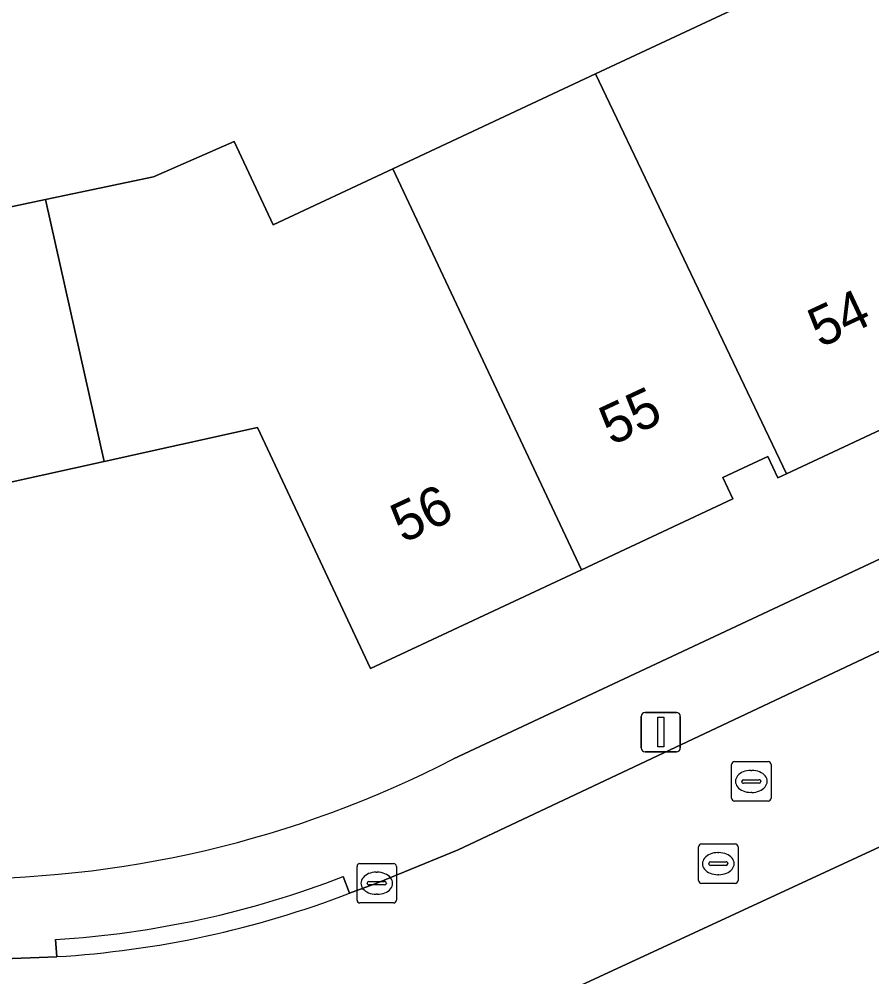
# Model space of a CAD drawing. Extents: x 162879 to 165540, y 384011 to 385181.
# Drawn here: x 163852.88 to 163874.48, y 384315.4 to 384339.68 of the extents above; entities that cross this region are included whole.
import ezdxf

# ---------------------------------------------------------------- set-up
doc = ezdxf.new("R2010")
doc.units = 0
for name, color, linetype in [('IMGEO_Erf', 7, 'Continuous'), ('IMGEO_Kolk', 7, 'Continuous'), ('IMGEO_Lichtmast', 7, 'Continuous'), ('IMGEO_Pand', 7, 'Continuous'), ('IMGEO_Pand_nummerreeks', 7, 'Continuous'), ('IMGEO_Rijbaan_lokaal_gesloten', 7, 'Continuous'), ('IMGEO_Rioolput', 7, 'Continuous'), ('IMGEO_Voetpad_open', 7, 'Continuous')]:
    doc.layers.add(name, color=color, linetype=linetype)

msp = doc.modelspace()

# ---------------------------------------------------------------- linework, layer by layer
at = {"layer": 'IMGEO_Erf'}
for points in [[(163888.982, 384348.374), (163893.752, 384338.19), (163888.413, 384335.69), (163884.645, 384333.926), (163884.391, 384334.47), (163882.806, 384333.727), (163880.198, 384339.298), (163877.472, 384338.021), (163874.764, 384336.753), (163877.382, 384331.186), (163875.787, 384330.441), (163876.041, 384329.897), (163872.318, 384328.154), (163872.102, 384328.053), (163871.848, 384328.597), (163870.707, 384328.063), (163870.961, 384327.518), (163867.129, 384325.724), (163861.777, 384323.218), (163858.915, 384329.331), (163855.03, 384328.471), (163851.161, 384327.615)], [(163850.471, 384334.461), (163853.547, 384335.107), (163856.283, 384335.682), (163858.324, 384336.58), (163859.311, 384334.469), (163862.345, 384335.889), (163867.481, 384338.294), (163872.569, 384340.676)], [(163863.881, 384320.929), (163893.758, 384334.936)]]:
    msp.add_lwpolyline(points, dxfattribs=at)
msp.add_arc((163851.374, 384345.148), 27.258, 269.0783, 297.3115, dxfattribs=at)
at = {"layer": 'IMGEO_Kolk'}
for p, q in [((163861.438, 384317.351), (163861.438, 384318.203)), ((163861.513, 384318.277), (163862.365, 384318.277)), ((163862.439, 384318.203), (163862.439, 384317.351)), ((163861.926, 384318.057), (163861.951, 384318.057)), ((163861.697, 384317.771), (163861.697, 384317.783)), ((163862.135, 384317.734), (163861.737, 384317.734)), ((163861.74, 384317.82), (163862.138, 384317.82)), ((163862.181, 384317.783), (163862.181, 384317.771)), ((163861.949, 384317.497), (163861.924, 384317.497)), ((163862.365, 384317.277), (163861.513, 384317.277))]:
    msp.add_line(p, q, dxfattribs=at)
for points in [[(163861.438, 384317.351), (163861.438, 384318.203)], [(163861.513, 384318.277), (163862.365, 384318.277)], [(163862.439, 384318.203), (163862.439, 384317.351)], [(163862.365, 384317.277), (163861.513, 384317.277)]]:
    msp.add_lwpolyline(points, dxfattribs=at)
for centre, radius, start, end in [((163861.515, 384318.201), 0.0765, 91.552, 178.448), ((163861.515, 384318.201), 0.0765, 91.552, 178.448), ((163862.363, 384318.201), 0.0765, 1.552, 88.448), ((163862.363, 384318.201), 0.0765, 1.552, 88.448), ((163861.737, 384317.78), 0.0403, 85.8775, 175.7526), ((163861.734, 384317.77), 0.0366, 178.938, 274.7102), ((163862.138, 384317.777), 0.043, 264.8664, 352.4533), ((163862.142, 384317.782), 0.0386, 1.7309, 96.639), ((163861.515, 384317.353), 0.0765, 181.552, 268.448), ((163861.515, 384317.353), 0.0765, 181.552, 268.448), ((163862.363, 384317.353), 0.0765, 271.552, 358.448), ((163862.363, 384317.353), 0.0765, 271.552, 358.448)]:
    msp.add_arc(centre, radius, start, end, dxfattribs=at)
for centre, major_axis, ratio, start_param, end_param in [((163861.925, 384317.777), (-0.387, 0.002), 0.722429, 4.712389, 7.853982), ((163861.95, 384317.777), (-0.39, 0.002), 0.717154, 1.570796, 4.712389)]:
    msp.add_ellipse(centre, major_axis=major_axis, ratio=ratio, start_param=start_param, end_param=end_param, dxfattribs=at)
at = {"layer": 'IMGEO_Lichtmast'}
for p, q in [((163868.74, 384322.108), (163869.53, 384322.108)), ((163869.53, 384322.108), (163868.74, 384322.108)), ((163868.64, 384321.208), (163868.64, 384322.008)), ((163868.64, 384322.008), (163868.64, 384321.208)), ((163869.63, 384322.008), (163869.63, 384321.208)), ((163869.63, 384321.208), (163869.63, 384322.008)), ((163869.53, 384321.108), (163868.74, 384321.108)), ((163868.74, 384321.108), (163869.53, 384321.108))]:
    msp.add_line(p, q, dxfattribs=at)
msp.add_lwpolyline([(163869.06, 384321.983), (163869.21, 384321.983), (163869.21, 384321.233), (163869.06, 384321.233), (163869.06, 384321.983)], dxfattribs=at)
for centre, start, end in [((163868.74, 384322.008), 90, 180), ((163868.74, 384322.008), 90, 180), ((163869.53, 384322.008), 0, 90), ((163869.53, 384322.008), 360, 90), ((163868.74, 384321.208), 180, 270), ((163868.74, 384321.208), 180, 270), ((163869.53, 384321.208), 270, 0), ((163869.53, 384321.208), 270, 0)]:
    msp.add_arc(centre, 0.1, start, end, dxfattribs=at)
at = {"layer": 'IMGEO_Pand'}
for points in [[(163874.574, 384344.201), (163873.082, 384343.496), (163871.581, 384342.787), (163872.569, 384340.676), (163867.481, 384338.294), (163872.318, 384328.154), (163876.041, 384329.897), (163875.787, 384330.441), (163877.382, 384331.186), (163874.764, 384336.753), (163877.472, 384338.021)], [(163867.129, 384325.724), (163870.961, 384327.518), (163870.707, 384328.063), (163871.848, 384328.597), (163872.102, 384328.053), (163872.318, 384328.154), (163867.481, 384338.294), (163862.345, 384335.889)], [(163867.129, 384325.724), (163862.345, 384335.889), (163859.311, 384334.469), (163858.324, 384336.58), (163856.283, 384335.682), (163853.547, 384335.107), (163855.03, 384328.471), (163858.915, 384329.331), (163861.777, 384323.218)], [(163845.313, 384332.091), (163845.333, 384320.866), (163851.16, 384320.865), (163851.161, 384327.615), (163855.03, 384328.471), (163853.547, 384335.107), (163850.471, 384334.461), (163850.472, 384332.091)]]:
    msp.add_lwpolyline(points, close=True, dxfattribs=at)
at = {"layer": 'IMGEO_Rijbaan_lokaal_gesloten'}
for points in [[(163905.016, 384326.406), (163906.399, 384323.462), (163907.197, 384321.691), (163911.307, 384323.588), (163910.322, 384325.67), (163909.236, 384327.925), (163904.789, 384337.423), (163894.751, 384333.036), (163894.549, 384332.939), (163885.076, 384328.543), (163879.615, 384325.991), (163863.997, 384318.625), (163861.94, 384317.777), (163861.247, 384317.522)], [(163862.135, 384313.051), (163863.528, 384313.607), (163863.746, 384313.708), (163864.258, 384313.87), (163879.48, 384320.926)], [(163879.48, 384320.926), (163864.258, 384313.87)], [(163853.829, 384315.916), (163850.892, 384315.8), (163849.869, 384315.76), (163846.65, 384315.767), (163833.677, 384315.759), (163827.642, 384315.751), (163805.669, 384315.721), (163804.751, 384315.73)]]:
    msp.add_lwpolyline(points, dxfattribs=at)
msp.add_arc((163852.345, 384340.706), 24.834, 273.4262, 291.0059, dxfattribs=at)
at = {"layer": 'IMGEO_Rioolput'}
for p, q in [((163871.004, 384320.859), (163871.856, 384320.859)), ((163870.929, 384319.933), (163870.929, 384320.785)), ((163871.417, 384320.639), (163871.442, 384320.639)), ((163871.93, 384320.785), (163871.93, 384319.933)), ((163871.231, 384320.402), (163871.629, 384320.402)), ((163871.188, 384320.353), (163871.188, 384320.365)), ((163871.626, 384320.316), (163871.228, 384320.316)), ((163871.672, 384320.365), (163871.672, 384320.353)), ((163871.44, 384320.079), (163871.415, 384320.079)), ((163871.856, 384319.859), (163871.004, 384319.859)), ((163870.092, 384317.848), (163870.092, 384318.7)), ((163870.167, 384318.774), (163871.019, 384318.774)), ((163871.093, 384318.7), (163871.093, 384317.848)), ((163870.58, 384318.554), (163870.605, 384318.554)), ((163870.351, 384318.268), (163870.351, 384318.28)), ((163870.789, 384318.231), (163870.391, 384318.231)), ((163870.394, 384318.317), (163870.792, 384318.317)), ((163870.835, 384318.28), (163870.835, 384318.268)), ((163870.603, 384317.994), (163870.578, 384317.994)), ((163871.019, 384317.774), (163870.167, 384317.774))]:
    msp.add_line(p, q, dxfattribs=at)
for points in [[(163871.004, 384320.859), (163871.856, 384320.859)], [(163870.929, 384319.933), (163870.929, 384320.785)], [(163871.93, 384320.785), (163871.93, 384319.933)], [(163871.856, 384319.859), (163871.004, 384319.859)], [(163870.092, 384317.848), (163870.092, 384318.7)], [(163870.167, 384318.774), (163871.019, 384318.774)], [(163871.093, 384318.7), (163871.093, 384317.848)], [(163871.019, 384317.774), (163870.167, 384317.774)]]:
    msp.add_lwpolyline(points, dxfattribs=at)
for centre, radius, start, end in [((163871.006, 384320.783), 0.0765, 91.552, 178.448), ((163871.006, 384320.783), 0.0765, 91.552, 178.448), ((163871.854, 384320.783), 0.0765, 1.552, 88.448), ((163871.854, 384320.783), 0.0765, 1.552, 88.448), ((163871.228, 384320.362), 0.0403, 85.8775, 175.7526), ((163871.633, 384320.364), 0.0386, 1.7309, 96.639), ((163871.225, 384320.352), 0.0366, 178.938, 274.7102), ((163871.629, 384320.359), 0.043, 264.8664, 352.4533), ((163871.006, 384319.935), 0.0765, 181.552, 268.448), ((163871.006, 384319.935), 0.0765, 181.552, 268.448), ((163871.854, 384319.935), 0.0765, 271.552, 358.448), ((163871.854, 384319.935), 0.0765, 271.552, 358.448), ((163870.169, 384318.698), 0.0765, 91.552, 178.448), ((163870.169, 384318.698), 0.0765, 91.552, 178.448), ((163871.017, 384318.698), 0.0765, 1.552, 88.448), ((163871.017, 384318.698), 0.0765, 1.552, 88.448), ((163870.391, 384318.277), 0.0403, 85.8775, 175.7526), ((163870.388, 384318.267), 0.0366, 178.938, 274.7102), ((163870.792, 384318.274), 0.043, 264.8664, 352.4533), ((163870.796, 384318.279), 0.0386, 1.7309, 96.639), ((163870.169, 384317.85), 0.0765, 181.552, 268.448), ((163870.169, 384317.85), 0.0765, 181.552, 268.448), ((163871.017, 384317.85), 0.0765, 271.552, 358.448), ((163871.017, 384317.85), 0.0765, 271.552, 358.448)]:
    msp.add_arc(centre, radius, start, end, dxfattribs=at)
for centre, major_axis, ratio, start_param, end_param in [((163871.416, 384320.359), (-0.387, 0.002), 0.722429, 4.712389, 7.853982), ((163871.441, 384320.359), (-0.39, 0.002), 0.717154, 1.570796, 4.712389), ((163870.579, 384318.274), (-0.387, 0.002), 0.722429, 4.712389, 7.853982), ((163870.604, 384318.274), (-0.39, 0.002), 0.717154, 1.570796, 4.712389)]:
    msp.add_ellipse(centre, major_axis=major_axis, ratio=ratio, start_param=start_param, end_param=end_param, dxfattribs=at)
at = {"layer": 'IMGEO_Voetpad_open'}
for points in [[(163898.005, 384336.537), (163893.758, 384334.936), (163863.881, 384320.929)], [(163861.087, 384317.944), (163861.247, 384317.522), (163861.94, 384317.777), (163863.997, 384318.625), (163879.615, 384325.991), (163879.432, 384326.389), (163884.898, 384328.932), (163885.076, 384328.543), (163894.549, 384332.939), (163894.751, 384333.036)], [(163861.247, 384317.522), (163861.087, 384317.944)], [(163804.751, 384315.73), (163805.669, 384315.721), (163827.642, 384315.751), (163827.652, 384316.187), (163833.663, 384316.19), (163833.677, 384315.759), (163846.65, 384315.767), (163849.869, 384315.76), (163850.892, 384315.8), (163853.829, 384315.916), (163853.799, 384316.351)], [(163853.799, 384316.351), (163853.829, 384315.916)]]:
    msp.add_lwpolyline(points, dxfattribs=at)
for centre, radius, start, end in [((163851.374, 384345.148), 27.258, 269.0783, 297.3115), ((163852.299, 384340.683), 24.378, 273.5283, 291.1311), ((163852.299, 384340.683), 24.378, 273.5283, 291.1311), ((163852.345, 384340.706), 24.834, 273.4262, 291.0059)]:
    msp.add_arc(centre, radius, start, end, dxfattribs=at)

# ---------------------------------------------------------------- texts
at = {"layer": 'IMGEO_Pand_nummerreeks'}
for s, p in [('54', (163873.177, 384331.338)), ('55', (163867.89, 384328.862)), ('56', (163862.604, 384326.387))]:
    msp.add_text(s, height=1, rotation=25.0905, dxfattribs=at).set_placement(p)

doc.saveas('drawing.dxf')
